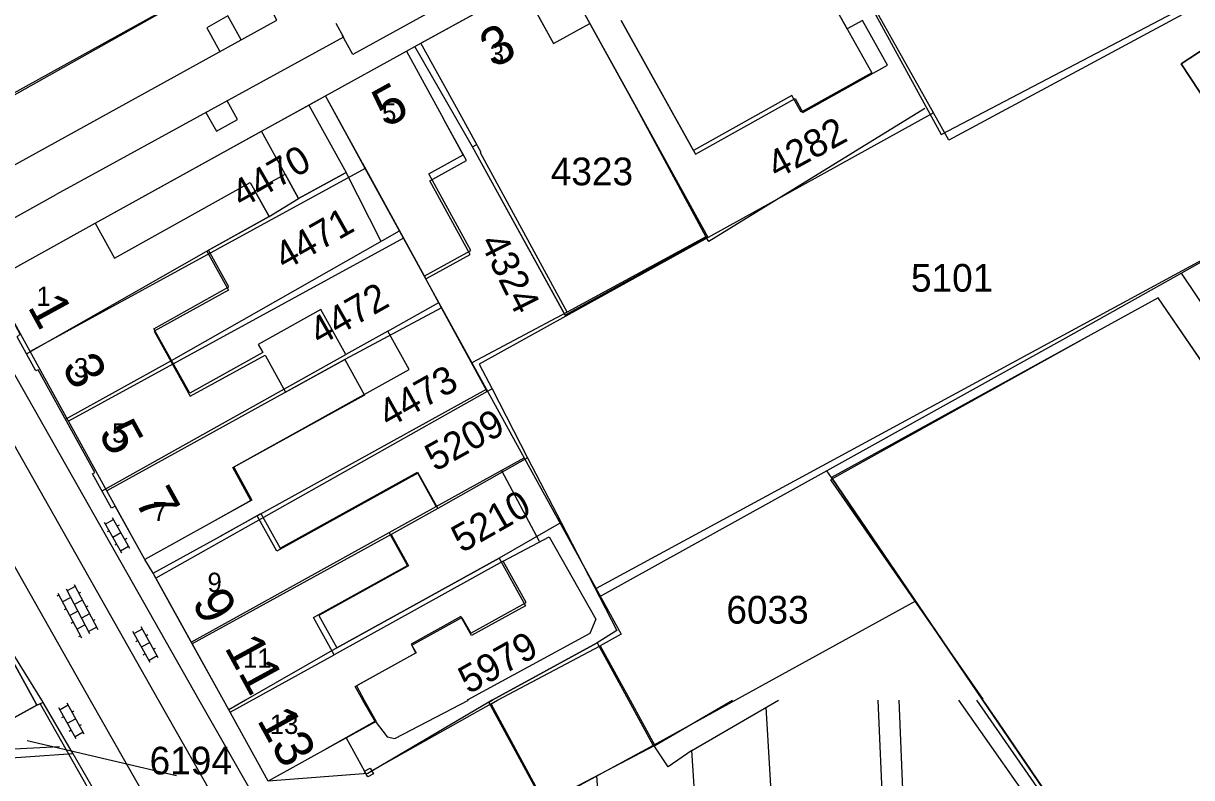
# Model space of a CAD drawing. Extents: x 148816 to 151297, y 399515 to 402500.
# Drawn here: x 150254.9 to 150330.8, y 399995 to 400044 of the extents above; entities that cross this region are included whole.
import ezdxf

# ---------------------------------------------------------------- set-up
doc = ezdxf.new("R2010")
doc.units = 0
for name, color, linetype in [('B01 Hoofdgebouw  [D] Norm', 7, 'Continuous'), ('B01 Hoofdgebouw  [T] Norm', 7, 'Continuous'), ('B01 hoofgebouw', 7, 'Continuous'), ('B02 Bijgebouw  [D] Norm', 7, 'Continuous'), ('B07 Tussenmuur  [D] Norm', 7, 'Continuous'), ('G01 perceelsgrens', 7, 'Continuous'), ('S02 Open verharding  Norm', 7, 'Continuous'), ('T01 Muur  [D] Gem', 7, 'Continuous'), ('T04 Haag heg  [D] Gem', 7, 'Continuous'), ('V00 Kant verharding algemeen  [T] Norm', 7, 'Continuous'), ('V00 Kant verharding algemeen secundair  [T] Norm', 7, 'Continuous'), ('V06 Kant onverhard  [T] Gem', 7, 'Continuous'), ('Z01 perceelnummer', 7, 'Continuous'), ('Z02 huisnummer', 7, 'Continuous'), ('Z02 Huisnummer  [Tekst] Norm', 7, 'Continuous')]:
    doc.layers.add(name, color=color, linetype=linetype)

msp = doc.modelspace()

# ---------------------------------------------------------------- linework, layer by layer
at = {"layer": 'B01 Hoofdgebouw  [D] Norm'}
for p, q in [((150304.7, 400050.31), (150310.03, 400040.788)), ((150298.448, 400035.74), (150293.731, 400044.181)), ((150332.955, 400043.214), (150330.144, 400041.375)), ((150330.144, 400041.375), (150331.899, 400038.692)), ((150310.03, 400040.788), (150305.445, 400038.223)), ((150294.12, 400039.62), (150299.242, 400030.118)), ((150304.837, 400039.31), (150298.448, 400035.74)), ((150305.445, 400038.223), (150304.837, 400039.31)), ((150284.63, 400035.609), (150283.131, 400038.331)), ((150283.473, 400035.445), (150282.184, 400037.796)), ((150281.229, 400034.215), (150283.473, 400035.445)), ((150284.595, 400035.59), (150284.63, 400035.609)), ((150290.224, 400025.222), (150284.595, 400035.59)), ((150272.756, 400032.608), (150275.85, 400034.31)), ((150276.91, 400034.91), (150280.934, 400027.569)), ((150283.962, 400029.229), (150281.229, 400034.215)), ((150271.89, 400034.2), (150272.756, 400032.608)), ((150270.847, 400031.447), (150269.92, 400033.11)), ((150266.901, 400029.249), (150270.847, 400031.447)), ((150299.242, 400030.118), (150290.224, 400025.222)), ((150268.228, 400026.867), (150266.901, 400029.249)), ((150280.934, 400027.569), (150283.962, 400029.229)), ((150263.344, 400024.146), (150268.228, 400026.867)), ((150274.215, 400025.4), (150270.139, 400023.129)), ((150275.847, 400022.471), (150274.215, 400025.4)), ((150265.683, 400019.946), (150263.344, 400024.146)), ((150278.565, 400023.986), (150275.847, 400022.471)), ((150279.947, 400021.506), (150278.565, 400023.986)), ((150324.28, 400023.75), (150307.354, 400014.33)), ((150270.139, 400023.129), (150270.437, 400022.594)), ((150270.437, 400022.594), (150265.683, 400019.946)), ((150268.482, 400015.117), (150279.947, 400021.506)), ((150269.67, 400012.985), (150268.482, 400015.117)), ((150280.507, 400014.765), (150271.34, 400009.686)), ((150281.71, 400012.593), (150280.507, 400014.765)), ((150307.354, 400014.33), (150317.252, 400000.072)), ((150269.67, 400012.985), (150267.14, 400011.57)), ((150278.66, 400010.904), (150281.71, 400012.593)), ((150270.063, 400011.991), (150267.68, 400010.671)), ((150271.34, 400009.686), (150270.063, 400011.991)), ((150279.849, 400008.756), (150278.66, 400010.904)), ((150273.729, 400005.368), (150279.849, 400008.756)), ((150286.061, 400009.037), (150275.067, 400002.951)), ((150287.555, 400006.338), (150286.061, 400009.037)), ((150283.958, 400004.347), (150287.555, 400006.338)), ((150275.067, 400002.951), (150273.729, 400005.368)), ((150280.119, 400003.565), (150283.389, 400005.375)), ((150283.389, 400005.375), (150283.958, 400004.347)), ((150276.443, 400000.887), (150280.391, 400003.074)), ((150280.391, 400003.074), (150280.119, 400003.565)), ((150285.695, 400000), (150292.37, 400003.536)), ((150292.37, 400003.536), (150294.315, 400000)), ((150276.935, 400000), (150276.443, 400000.887))]:
    msp.add_line(p, q, dxfattribs=at)
msp.add_lwpolyline([(150274.474, 399996.789), (150277.75, 399998.63), (150276.95, 400000)], dxfattribs=at)
at = {"layer": 'B01 Hoofdgebouw  [T] Norm'}
for p, q in [((150280.72, 400042.71), (150287.33, 400046.35)), ((150287.33, 400046.35), (150289.34, 400042.69)), ((150289.34, 400042.69), (150291.71, 400043.99)), ((150291.71, 400043.99), (150294.12, 400039.62)), ((150283.13, 400038.33), (150280.72, 400042.71)), ((150274.51, 400039.29), (150279.78, 400042.18)), ((150279.78, 400042.18), (150282.19, 400037.8)), ((150276.91, 400034.91), (150274.51, 400039.29)), ((150270.35, 400036.98), (150273.44, 400038.69)), ((150273.44, 400038.69), (150275.85, 400034.31)), ((150271.89, 400034.2), (150270.35, 400036.98)), ((150260.79, 400028.73), (150269.62, 400033.65)), ((150269.62, 400033.65), (150269.92, 400033.11)), ((150269.92, 400033.11), (150271.89, 400034.2)), ((150252.77, 400027.26), (150259.53, 400031.01)), ((150259.53, 400031.01), (150260.79, 400028.73)), ((150328.66, 400026.16), (150324.28, 400023.75)), ((150337.5, 400013.22), (150328.66, 400026.16)), ((150255.68, 400021.4), (150254.46, 400023.62)), ((150255.83, 400021.48), (150255.68, 400021.4)), ((150259.51, 400014.8), (150255.83, 400021.48)), ((150259.37, 400014.72), (150259.51, 400014.8)), ((150260.61, 400012.49), (150259.37, 400014.72)), ((150260.84, 400012.62), (150260.61, 400012.49)), ((150262.77, 400009.14), (150260.84, 400012.62)), ((150267.14, 400011.57), (150262.77, 400009.14)), ((150263.31, 400008.25), (150267.68, 400010.67)), ((150267.88, 400000), (150263.31, 400008.25)), ((150253.2, 400004.27), (150255.565, 400000)), ((150255.74, 399999.68), (150251.36, 399997.27)), ((150255.565, 400000), (150255.74, 399999.68)), ((150270.79, 399994.74), (150267.88, 400000)), ((150325.02, 399988.62), (150317.261, 400000)), ((150275.16, 399997.17), (150270.79, 399994.74))]:
    msp.add_line(p, q, dxfattribs=at)
at = {"layer": 'B01 hoofgebouw'}
for points in [[(150293.73, 400044.18), (150298.579, 400035.495), (150305.045, 400039.108), (150305.55, 400038.203), (150311.062, 400041.283), (150309.436, 400044.193), (150308.429, 400043.631), (150304.7, 400050.31)], [(150283.13, 400038.33), (150280.72, 400042.71), (150287.33, 400046.35), (150289.34, 400042.69), (150291.71, 400043.99), (150294.12, 400039.62)], [(150338.76, 400035.13), (150335.073, 400040.768), (150331.899, 400038.692), (150330.144, 400041.375), (150332.955, 400043.214), (150332.67, 400043.65)], [(150276.91, 400034.91), (150274.51, 400039.29), (150279.78, 400042.18), (150282.19, 400037.8)], [(150294.12, 400039.62), (150299.353, 400030.13), (150290.096, 400025.033), (150284.071, 400035.973), (150284.344, 400036.124), (150283.13, 400038.33)], [(150267.14, 400011.57), (150262.77, 400009.14), (150260.84, 400012.62), (150260.61, 400012.49), (150259.37, 400014.72), (150259.51, 400014.8), (150255.83, 400021.48), (150255.68, 400021.4), (150254.46, 400023.62), (150254.67, 400023.79), (150252.77, 400027.26), (150259.53, 400031.01), (150260.79, 400028.73), (150269.62, 400033.65), (150269.921, 400033.111), (150271.89, 400034.2), (150270.35, 400036.98), (150273.44, 400038.69), (150275.85, 400034.31)], [(150276.91, 400034.91), (150281.036, 400027.38), (150283.927, 400028.965), (150281.294, 400033.768), (150283.686, 400035.08), (150282.19, 400037.8)], [(150275.85, 400034.31), (150272.756, 400032.608), (150271.89, 400034.2)], [(150269.921, 400033.111), (150270.848, 400031.447), (150266.805, 400029.194), (150268.205, 400026.653), (150263.383, 400023.996), (150265.72, 400019.755), (150270.587, 400022.437), (150271.915, 400020.027), (150275.777, 400022.155), (150277.058, 400019.83), (150268.551, 400015.143), (150269.727, 400013.009), (150267.14, 400011.57)], [(150337.368, 400000), (150347.76, 400007.1), (150348.63, 400005.841), (150353.26, 400008.99), (150355.31, 400006.21), (150359.44, 400009.04), (150347.69, 400026.19), (150343.43, 400023.29), (150345.37, 400020.44), (150341.89, 400018.07), (150342.76, 400016.79), (150337.5, 400013.22), (150328.66, 400026.16), (150324.28, 400023.75)], [(150324.28, 400023.75), (150307.403, 400014.464), (150317.262, 400000)], [(150255.563, 400000), (150253.2, 400004.27), (150253.36, 400004.38), (150242.89, 400023.47), (150238.5, 400021.07)], [(150267.68, 400010.67), (150270.315, 400012.129), (150271.565, 400009.872), (150280.498, 400014.818), (150281.808, 400012.451), (150278.776, 400010.772), (150279.902, 400008.739), (150274.074, 400005.512), (150275.247, 400003.393), (150285.802, 400009.237), (150287.518, 400006.136), (150284.008, 400004.193), (150283.319, 400005.438), (150280.085, 400003.648), (150280.404, 400003.07), (150276.526, 400000.923), (150277.037, 400000)], [(150267.878, 400000), (150263.31, 400008.25), (150267.68, 400010.67)], [(150285.348, 400000), (150292.187, 400003.723)], [(150292.187, 400003.723), (150294.214, 400000)], [(150251.36, 399997.27), (150255.74, 399999.68), (150255.563, 400000)], [(150275.16, 399997.17), (150270.79, 399994.74), (150267.878, 400000)], [(150277.037, 400000), (150277.805, 399998.614), (150275.16, 399997.17)], [(150294.214, 400000), (150295.815, 399997.058), (150288.754, 399993.214), (150285.126, 399999.879), (150285.348, 400000)], [(150317.262, 400000), (150318.261, 399998.535)], [(150318.261, 399998.535), (150325.02, 399988.62), (150335.67, 399995.88), (150334.28, 399997.89), (150337.368, 400000)]]:
    msp.add_lwpolyline(points, dxfattribs=at)
at = {"layer": 'B02 Bijgebouw  [D] Norm'}
msp.add_lwpolyline([(150294.315, 400000), (150295.934, 399997.061), (150288.774, 399993.309), (150285.288, 399999.765), (150285.695, 400000)], dxfattribs=at)
at = {"layer": 'B07 Tussenmuur  [D] Norm'}
for p, q in [((150255.07, 400022.51), (150266.901, 400029.249)), ((150255.07, 400022.51), (150266.901, 400029.249)), ((150257.599, 400018.268), (150264.5, 400022.07)), ((150257.599, 400018.268), (150264.5, 400022.07)), ((150259.99, 400013.605), (150275.847, 400022.471)), ((150259.99, 400013.605), (150275.847, 400022.471)), ((150265.789, 400003.774), (150278.66, 400010.904)), ((150265.789, 400003.774), (150278.66, 400010.904)), ((150268.317, 399999.212), (150275.067, 400002.951)), ((150268.317, 399999.212), (150275.067, 400002.951))]:
    msp.add_line(p, q, dxfattribs=at)
at = {"layer": 'G01 perceelsgrens'}
for points in [[(150321.59, 400076.47), (150308, 400069.2), (150269.6, 400047.96), (150247.733, 400035.669)], [(150314.05, 400038.176), (150307.43, 400049.959)], [(150339.137, 400049.377), (150315.047, 400036.401), (150314.05, 400038.176)], [(150280.328, 400042.489), (150287.33, 400046.35), (150289.7, 400047.667)], [(150299.386, 400030.071), (150290.504, 400046.177), (150289.7, 400047.667)], [(150274.51, 400039.29), (150279.78, 400042.18), (150280.328, 400042.489)], [(150290.137, 400024.959), (150284.071, 400035.973), (150280.328, 400042.489)], [(150252.77, 400027.26), (150259.53, 400031.01), (150274.51, 400039.29)], [(150277.101, 400034.561), (150274.51, 400039.29)], [(150314.05, 400038.176), (150299.386, 400030.071)], [(150347.31, 400037.41), (150330.165, 400027.763)], [(150277.101, 400034.561), (150255.302, 400022.673)], [(150279.584, 400030.031), (150277.101, 400034.561)], [(150351.504, 400031.263), (150345.004, 400026.702), (150334.29, 400021.632), (150330.165, 400027.763)], [(150279.584, 400030.031), (150257.805, 400018.136)], [(150282.059, 400025.505), (150281.036, 400027.38), (150279.584, 400030.031)], [(150299.386, 400030.071), (150290.137, 400024.959)], [(150330.165, 400027.763), (150322.636, 400023.527), (150307.105, 400014.914)], [(150255.302, 400022.673), (150252.77, 400027.26)], [(150282.059, 400025.505), (150275.777, 400022.155), (150260.303, 400013.609)], [(150285.029, 400020.059), (150282.059, 400025.505)], [(150290.137, 400024.959), (150284.508, 400021.848), (150285.342, 400020.235)], [(150257.805, 400018.136), (150255.302, 400022.673)], [(150285.029, 400020.059), (150263.482, 400007.939)], [(150285.342, 400020.235), (150285.029, 400020.059)], [(150285.342, 400020.235), (150287.657, 400015.757)], [(150260.303, 400013.609), (150257.805, 400018.136)], [(150287.657, 400015.757), (150281.808, 400012.451), (150278.776, 400010.772), (150265.845, 400003.671)], [(150287.657, 400015.757), (150289.829, 400011.554)], [(150307.105, 400014.914), (150292.328, 400006.719)], [(150312.871, 400006.441), (150307.403, 400014.464), (150307.105, 400014.914)], [(150263.482, 400007.939), (150263.31, 400008.25), (150262.77, 400009.14), (150260.303, 400013.609)], [(150289.829, 400011.554), (150285.802, 400009.237), (150275.247, 400003.393), (150269.31, 400000)], [(150289.829, 400011.554), (150292.328, 400006.719)], [(150265.845, 400003.671), (150263.482, 400007.939)], [(150292.328, 400006.719), (150293.455, 400004.538), (150292.187, 400003.723), (150285.348, 400000)], [(150312.871, 400006.441), (150301.163, 400000)], [(150317.262, 400000), (150312.871, 400006.441)], [(150256.08, 400000), (150253.36, 400004.38)], [(150267.878, 400000), (150265.845, 400003.671)], [(150255.74, 399999.68), (150248.798, 399995.86)], [(150256.168, 399999.858), (150255.74, 399999.68)], [(150256.168, 399999.858), (150256.08, 400000)], [(150258.036, 399996.624), (150256.168, 399999.858)], [(150268.222, 399999.378), (150267.878, 400000)], [(150269.31, 400000), (150268.222, 399999.378)], [(150270.79, 399994.74), (150268.222, 399999.378)], [(150285.348, 400000), (150285.126, 399999.879), (150277.272, 399995.231), (150270.79, 399994.74)], [(150301.163, 400000), (150295.815, 399997.058), (150288.754, 399993.214), (150288.353, 399991.764), (150284.82, 399991.7), (150275.992, 399991.677)], [(150329.011, 399982.925), (150325.02, 399988.62), (150317.262, 400000)], [(150258.107, 399996.501), (150248.798, 399995.86)], [(150258.107, 399996.501), (150258.036, 399996.624)], [(150264.533, 399984.513), (150264.477, 399984.889), (150262.661, 399988.618), (150258.107, 399996.501)]]:
    msp.add_lwpolyline(points, dxfattribs=at)
at = {"layer": 'S02 Open verharding  Norm'}
for p, q in [((150260.125, 400011.577), (150261.257, 400009.575)), ((150260.198, 400011.447), (150260.721, 400011.742)), ((150260.647, 400011.873), (150261.779, 400009.871)), ((150260.445, 400011.011), (150260.314, 400010.938)), ((150261.213, 400010.872), (150260.691, 400010.576)), ((150261.097, 400011.381), (150260.967, 400011.307)), ((150260.937, 400010.141), (150260.807, 400010.067)), ((150261.183, 400009.706), (150261.706, 400010.001)), ((150261.59, 400010.51), (150261.459, 400010.437)), ((150257.113, 400006.964), (150258.649, 400004.043)), ((150257.644, 400007.243), (150259.18, 400004.323)), ((150258.245, 400007.39), (150257.714, 400007.111)), ((150258.175, 400007.523), (150259.711, 400004.602)), ((150258.478, 400006.947), (150258.611, 400007.017)), ((150257.183, 400006.832), (150257.05, 400006.762)), ((150257.947, 400006.668), (150257.416, 400006.389)), ((150258.71, 400006.505), (150258.179, 400006.226)), ((150258.943, 400006.062), (150259.076, 400006.132)), ((150257.648, 400005.946), (150257.515, 400005.877)), ((150258.412, 400005.783), (150257.881, 400005.504)), ((150259.176, 400005.62), (150258.645, 400005.34)), ((150258.114, 400005.061), (150257.981, 400004.991)), ((150258.346, 400004.619), (150258.877, 400004.898)), ((150259.641, 400004.734), (150259.11, 400004.455)), ((150259.408, 400005.177), (150259.541, 400005.247)), ((150262.595, 400004.625), (150262.071, 400004.332)), ((150263.642, 400002.747), (150262.522, 400004.756)), ((150258.579, 400004.176), (150258.446, 400004.106)), ((150263.118, 400002.454), (150261.998, 400004.463)), ((150262.184, 400003.823), (150262.315, 400003.896)), ((150262.839, 400004.188), (150262.97, 400004.261)), ((150262.558, 400003.459), (150263.082, 400003.751)), ((150263.325, 400003.314), (150263.456, 400003.387)), ((150262.67, 400002.949), (150262.801, 400003.022)), ((150263.569, 400002.878), (150263.045, 400002.585)), ((150258.304, 399997.493), (150257.184, 399999.502)), ((150257.781, 399999.664), (150257.257, 399999.371)), ((150258.828, 399997.786), (150257.708, 399999.795)), ((150258.025, 399999.227), (150258.156, 399999.3)), ((150257.37, 399998.862), (150257.501, 399998.935)), ((150257.744, 399998.498), (150258.268, 399998.79)), ((150257.856, 399997.988), (150257.987, 399998.061)), ((150258.755, 399997.917), (150258.231, 399997.624)), ((150258.511, 399998.353), (150258.642, 399998.426))]:
    msp.add_line(p, q, dxfattribs=at)
at = {"layer": 'T01 Muur  [D] Gem'}
for p, q in [((150277.059, 399995.376), (150277.425, 399995.58)), ((150277.425, 399995.58), (150277.63, 399995.213)), ((150277.263, 399995.009), (150277.059, 399995.376)), ((150277.63, 399995.213), (150277.263, 399995.009))]:
    msp.add_line(p, q, dxfattribs=at)
at = {"layer": 'T04 Haag heg  [D] Gem'}
for p, q in [((150307.261, 400050.091), (150314.541, 400036.77)), ((150314.541, 400036.77), (150338.884, 400049.523)), ((150289.675, 400047.653), (150291.71, 400043.99)), ((150313.473, 400038.47), (150299.43, 400029.812)), ((150278.127, 400029.823), (150275.85, 400034.31)), ((150270.847, 400031.447), (150272.756, 400032.608)), ((150264.5, 400022.07), (150279.325, 400030.505)), ((150335.68, 400030.88), (150292.123, 400007.267)), ((150299.43, 400029.812), (150299.242, 400030.118)), ((150280.934, 400027.569), (150293.735, 400004.286)), ((150278.565, 400023.986), (150281.88, 400025.848)), ((150290.224, 400025.222), (150284.034, 400021.932)), ((150270.063, 400011.991), (150284.973, 400020.223)), ((150281.71, 400012.593), (150287.437, 400015.742)), ((150285.953, 400014.926), (150288.411, 400010.336)), ((150286.061, 400009.037), (150289.046, 400010.615)), ((150289.046, 400010.615), (150292.1, 400005.262)), ((150292.1, 400005.262), (150291.695, 400004.323)), ((150291.695, 400004.323), (150283.734, 400000)), ((150293.735, 400004.286), (150292.37, 400003.536)), ((150285.288, 399999.765), (150277.528, 399995.396)), ((150275.849, 399997.553), (150277.059, 399995.376))]:
    msp.add_line(p, q, dxfattribs=at)
for points in [[(150277.75, 399998.63), (150278.517, 399997.615), (150279.03, 399997.497), (150283.807, 400000)], [(150295.934, 399997.061), (150300.974, 400000)], [(150298.325, 399996.726), (150303.957, 400000)], [(150303.594, 399992.249), (150303.173, 399999.553)], [(150310.763, 399992.537), (150310.441, 400000)], [(150312.109, 399992.6), (150311.811, 400000)], [(150223.939, 399995.38), (150225.884, 399995.373), (150257.216, 399996.996)], [(150298.629, 399992.084), (150298.325, 399996.726), (150296.784, 399995.67), (150295.892, 399997.039)], [(150292.399, 399991.876), (150292.156, 399995.081)]]:
    msp.add_lwpolyline(points, dxfattribs=at)
at = {"layer": 'V00 Kant verharding algemeen  [T] Norm'}
for p, q in [((150269.6, 400047.96), (150247.83, 400035.93)), ((150273.44, 400038.69), (150274.51, 400039.29)), ((150259.53, 400031.01), (150270.35, 400036.98))]:
    msp.add_line(p, q, dxfattribs=at)
for points in [[(150216.929, 400086.59), (150213.538, 400084.74), (150242.403, 400032.818), (150246.853, 400021.795), (150259.22, 400000)], [(150253.786, 400034.528), (150271.346, 400044.205), (150270.799, 400045.226), (150312.59, 400068.332), (150313.143, 400067.336), (150318.955, 400070.533), (150320.405, 400067.934), (150301.443, 400057.442)], [(150269.036, 400042.932), (150268.174, 400044.48), (150266.797, 400043.706), (150267.644, 400042.165)], [(150275.188, 400044.004), (150275.682, 400043.103), (150260.014, 400034.516)], [(150266.732, 400038.198), (150267.425, 400036.985), (150268.796, 400037.739), (150268.13, 400038.964)], [(150260.014, 400034.516), (150256.998, 400032.863)], [(150251.143, 400029.629), (150256.998, 400032.863)], [(150263.661, 400000), (150249.733, 400024.582)], [(150255.74, 399999.68), (150255.954, 399999.763), (150261.878, 399989.314)], [(150259.22, 400000), (150265.901, 399988.227)], [(150269.867, 399989.048), (150263.661, 400000)], [(150315.676, 400000), (150327.411, 399983.272), (150327.16, 399965.11)], [(150316.84, 400000), (150328.17, 399983.66), (150328.17, 399962.92)]]:
    msp.add_lwpolyline(points, dxfattribs=at)
at = {"layer": 'V00 Kant verharding algemeen secundair  [T] Norm'}
msp.add_lwpolyline([(150283.231, 400045.816), (150276.302, 400041.983), (150275.607, 400043.239)], dxfattribs=at)
at = {"layer": 'V06 Kant onverhard  [T] Gem'}
for points in [[(150266.304, 400000), (150252.251, 400024.743)], [(150267.68, 399992.908), (150269.695, 399994.029), (150266.304, 400000)]]:
    msp.add_lwpolyline(points, dxfattribs=at)
at = {"layer": 'Z01 perceelnummer'}
msp.add_lwpolyline([(150264.826, 399995.071), (150255.125, 399997.365)], dxfattribs=at)

# ---------------------------------------------------------------- texts
for s, rotation, p in [('4282', 28.49131, (150303.865, 400033.848)), ('4470', 29.70916, (150269.071, 400031.952)), ('4471', 29.63062, (150271.866, 400027.906)), ('4324', 296.43773, (150284.524, 400029.774)), ('4472', 29.63062, (150274.136, 400023.017)), ('4473', 29.35775, (150278.61, 400017.674)), ('5209', 29.2388, (150281.643, 400014.828)), ('5210', 29.63062, (150283.371, 400009.535)), ('5979', 29.32944, (150283.814, 400000.36))]:
    msp.add_text(s, height=1.8, rotation=rotation, dxfattribs=at).set_placement(p)
for s, p in [('4323', (150289.159, 400033.472)), ('5101', (150312.579, 400026.555)), ('6033', (150300.577, 400004.975)), ('6194', (150263.076, 399995.171))]:
    msp.add_text(s, height=1.8, dxfattribs=at).set_placement(p)
at = {"layer": 'Z02 huisnummer'}
for s, rotation, p in [('3', 28.82084, (150285.468, 400041.044)), ('5', 28.74304, (150278.466, 400037.182)), ('1', 298.69279, (150255.114, 400025.579)), ('3', 298.69279, (150257.331, 400021.674)), ('5', 298.69279, (150259.715, 400017.356)), ('7', 298.99898, (150262.072, 400012.975)), ('9', 298.99898, (150265.778, 400006.373)), ('11', 298.69279, (150267.91, 400003.427)), ('13', 298.94886, (150270.023, 399998.705))]:
    msp.add_text(s, height=2.5, rotation=rotation, dxfattribs=at).set_placement(p)
at = {"layer": 'Z02 Huisnummer  [Tekst] Norm'}
for s, p in [('3', (150285.195, 400041.405)), ('5', (150278.19, 400037.545)), ('1', (150255.72, 400025.631)), ('3', (150258.152, 400020.986)), ('5', (150260.636, 400016.742)), ('7', (150263.287, 400011.642)), ('9', (150266.84, 400007.035)), ('11', (150269.151, 400002.11)), ('13', (150270.891, 399997.803))]:
    msp.add_text(s, height=1.25, dxfattribs=at).set_placement(p)

doc.saveas('drawing.dxf')
